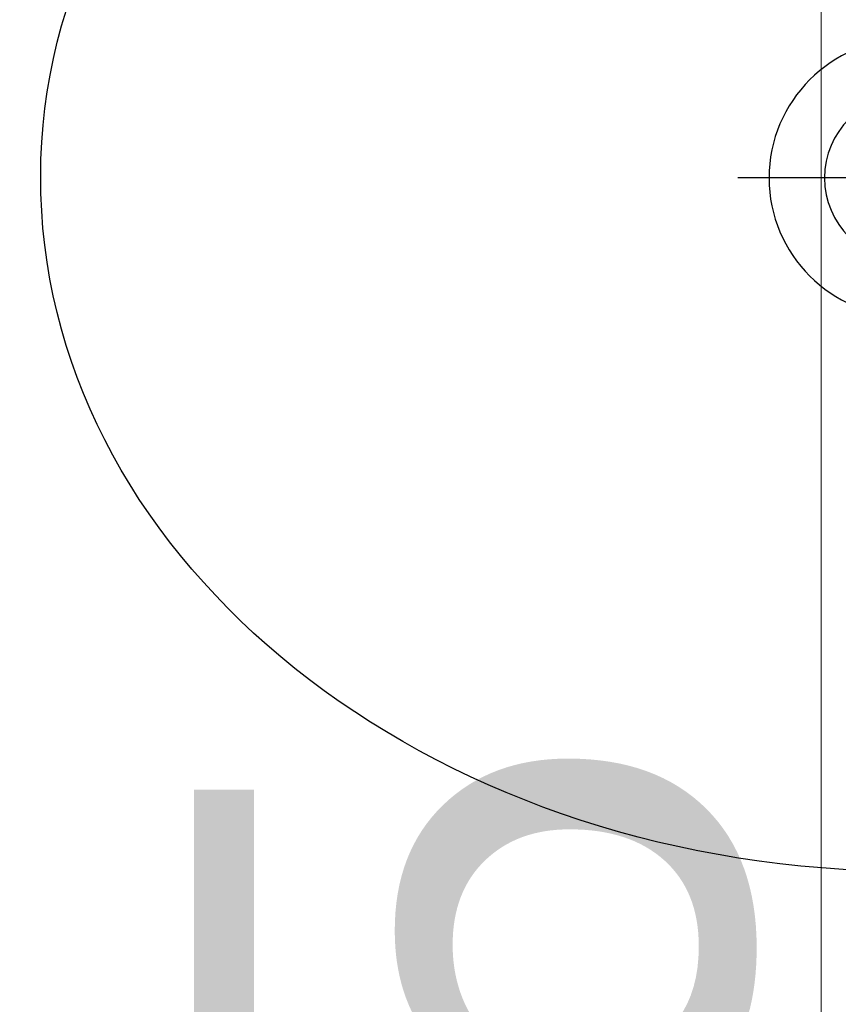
# Model space of a CAD drawing. Header units: millimetres. Extents: x 7483 to 13091, y 8111 to 13871.
# Tile 653 of 656: x 11737 to 11760, y 9641 to 9669. Entities that reach past the tile are written whole.
import ezdxf

# ---------------------------------------------------------------- set-up
doc = ezdxf.new("R2010")
doc.units = ezdxf.units.MM
doc.layers.add('a___wymiary', color=7, linetype='Continuous', lineweight=5, true_color=0x000000)
doc.layers.add('wymiary', color=7, linetype='Continuous', lineweight=5, true_color=0xb2b2b2)
doc.layers.add('Wyposazenie Wew - Urzadzenia Sanitarne', color=6, linetype='Continuous')
doc.styles.add('Arial', font='arial.ttf')
doc.dimstyles.new('wymiary agp1', dxfattribs={"dimtxt": 16, "dimasz": 5, "dimexe": 30, "dimexo": 60, "dimgap": 1.8, "dimtad": 1, "dimdec": 3, "dimrnd": 0.5, "dimdsep": 46, "dimtxsty": 'Arial', "dimblk": 'znacznik', "dimcen": 1.5, "dimse1": 1, "dimse2": 1, "dimclrd": 256, "dimazin": 0, "dimtfac": 1, "dimtdec": 3, "dimtmove": 1, "dimatfit": 3, "dimldrblk": 'znacznik', "dimfxl": 0, "dimlwd": -1, "dimarcsym": 0})

# ---------------------------------------------------------------- blocks, each defined once
blk = doc.blocks.new('*U676')
at = {"color": 9, "true_color": 0xb8b8b8}
blk.add_lwpolyline([(-4.9, -30), (4.9, -30)], dxfattribs=at)
for radius in [4, 2.4]:
    blk.add_circle((0, -30), radius)
blk.add_ellipse((0, -30), major_axis=(-25, 0), ratio=0.8, start_param=4.807479, end_param=10.900484)
blk = doc.blocks.new('znacznik')
at = {"layer": 'a___wymiary'}
for p, q in [((0, 1.3936), (0, -1.3936)), ((1.3936, 0), (-1.3936, 0))]:
    blk.add_line(p, q, dxfattribs=at)
at = {"layer": 'a___wymiary', "const_width": 0.2}
blk.add_lwpolyline([(0.8759, 0.8759), (-0.8759, -0.8759)], dxfattribs=at)
blk = doc.blocks.new('*D1452')
at = {"layer": 'Defpoints', "color": 0, "transparency": 16777216}
for p in [(11759.697, 9696.911), (11794.134, 9696.911), (11791.99, 9479.412)]:
    blk.add_point(p, dxfattribs=at)
at = {"layer": 'wymiary', "color": 253, "true_color": 0x999999, "transparency": 16777216}
blk.add_line((11759.697, 9484.412), (11759.697, 9691.911), dxfattribs=at)
at = {"layer": 'wymiary', "color": 253, "true_color": 0x999999, "transparency": 16777216, "xscale": 5, "yscale": 5, "zscale": 5}
for p, rotation in [((11759.697, 9696.911), 90), ((11759.697, 9479.412), 270)]:
    blk.add_blockref('znacznik', p, dxfattribs=dict(at, rotation=rotation))
at = {"layer": 'wymiary', "color": 18, "true_color": 0x000000, "transparency": 16777216, "insert": (11749.728, 9620.637), "char_height": 16, "attachment_point": 5, "rotation": 90, "style": 'Arial'}
blk.add_mtext('217.5', dxfattribs=at)

msp = doc.modelspace()

# ---------------------------------------------------------------- block references
at = {"layer": 'Wyposazenie Wew - Urzadzenia Sanitarne', "xscale": -1}
msp.add_blockref('*U676', (11762.1975, 9694.4116), dxfattribs=at)

# ---------------------------------------------------------------- dimensions: what is measured, and where the dimension line sits
at = {"layer": 'wymiary'}
dim = msp.add_linear_dim(base=(11759.6975, 9696.9112), p1=(11791.9903, 9479.4116), p2=(11794.1341, 9696.9112), angle=90, dimstyle='wymiary agp1', override={"dimblk": 'znacznik'}, dxfattribs=at)
dim.commit()
dim.dimension.update_dxf_attribs({"geometry": '*D1452', "text_midpoint": (11759.6975, 9620.6374), "dimtype": 160})

doc.saveas('drawing.dxf')
